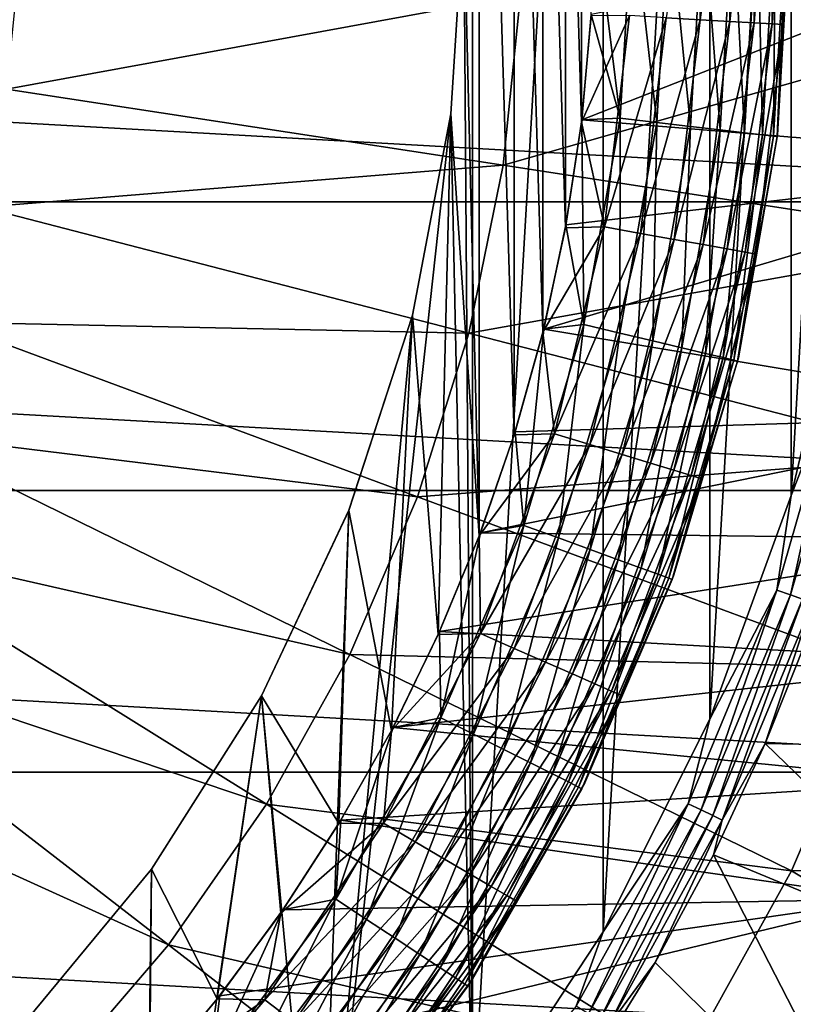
# Model space of a CAD drawing. Header units: metres. Extents: x -99 to 99, y -314 to 25.
# Tile 262 of 303: x 85.6 to 91.52, y -8.38 to -0.85. Entities that reach past the tile are written whole.
import ezdxf

# ---------------------------------------------------------------- set-up
doc = ezdxf.new("R2010")
doc.units = ezdxf.units.M
doc.layers.add('solid_K2442E1000C35', color=7, linetype='CONTINUOUS')

msp = doc.modelspace()

# ---------------------------------------------------------------- linework, layer by layer
at = {"layer": 'solid_K2442E1000C35'}
for points in [[(89.066048, 9.348589, 60.900002), (89.066078, -9.348551, 60.900002), (89, 0, 60.900002)], [(89.066048, 9.348589, 60.900002), (90.066063, 7.827118, 60.900002), (89.066078, -9.348551, 60.900002)], [(90.066063, 7.827118, 60.900002), (90.066086, -7.827075, 60.900002), (89.066078, -9.348551, 60.900002)], [(90.066063, 7.827118, 60.900002), (90.88266, 6.200073, 60.900002), (90.066086, -7.827075, 60.900002)], [(90.88266, 6.200073, 60.900002), (90.882675, -6.200024, 60.900002), (90.066086, -7.827075, 60.900002)], [(90.88266, 6.200073, 60.900002), (91.504898, 4.489399, 60.900002), (90.882675, -6.200024, 60.900002)], [(89, 0, 59.5), (89.118927, -4.797159, 59.5), (89.118927, 4.797156, 59.5)], [(89.386093, -4.024757, 59.5), (89.386093, 4.024755, 59.5), (89.118927, 4.797156, 59.5)], [(89.118927, -4.797159, 59.5), (89.386093, -4.024757, 59.5), (89.118927, 4.797156, 59.5)], [(91.504898, 4.489399, 60.900002), (91.504913, -4.489347, 60.900002), (90.882675, -6.200024, 60.900002)], [(91.504898, 4.489399, 60.900002), (91.924438, 2.718137, 60.900002), (91.504913, -4.489347, 60.900002)], [(89.606018, -3.237624, 59.5), (89.606018, 3.237622, 59.5), (89.386093, 4.024755, 59.5)], [(89.386093, -4.024757, 59.5), (89.606018, -3.237624, 59.5), (89.386093, 4.024755, 59.5)], [(89.777908, -2.43864, 59.5), (89.777916, 2.438637, 59.5), (89.606018, 3.237622, 59.5)], [(89.606018, -3.237624, 59.5), (89.777908, -2.43864, 59.5), (89.606018, 3.237622, 59.5)], [(91.924438, 2.718137, 60.900002), (91.924454, -2.718082, 60.900002), (91.504913, -4.489347, 60.900002)], [(89.777908, -2.43864, 59.5), (89.901138, -1.630735, 59.5), (89.777916, 2.438637, 59.5)], [(89.901138, -1.630735, 59.5), (89.901138, 1.630732, 59.5), (89.777916, 2.438637, 59.5)], [(89.901138, -1.630735, 59.5), (89.975258, -0.816864, 59.5), (89.901138, 1.630732, 59.5)], [(90.549721, -0.831341, 59.385708), (90.808815, -0.84667, 59.246876), (90.808815, 0.846686, 59.246876)], [(90.808815, -0.84667, 59.246876), (91.035858, -0.860104, 59.060036), (91.035858, 0.860122, 59.060036)], [(90.808815, 0.846686, 59.246876), (90.808815, -0.84667, 59.246876), (91.035858, 0.860122, 59.060036)], [(91.035858, -0.860104, 59.060036), (91.222107, -0.871123, 58.832375), (91.222107, 0.871143, 58.832375)], [(91.035858, 0.860122, 59.060036), (91.035858, -0.860104, 59.060036), (91.222107, 0.871143, 58.832375)], [(91.222107, -0.871123, 58.832375), (91.36039, -0.879306, 58.572662), (91.36039, 0.879326, 58.572662)], [(91.222107, 0.871143, 58.832375), (91.222107, -0.871123, 58.832375), (91.36039, 0.879326, 58.572662)], [(91.36039, -0.879306, 58.572662), (91.445381, -0.884335, 58.290897), (91.445381, 0.884354, 58.290897)], [(91.36039, 0.879326, 58.572662), (91.36039, -0.879306, 58.572662), (91.445381, 0.884354, 58.290897)], [(91.445381, 0.884354, 58.290897), (91.445381, -0.884335, 58.290897), (91.5, 0, 58)], [(96.374207, -2.239605, -4), (56.625797, -2.239605, -4), (56.5, 0, -4)], [(96.5, 0, -4), (96.374207, -2.239605, -4), (56.5, 0, -4)], [(88.90139, -1.566929, 59.5), (89.118927, -4.797159, 59.5), (89, 0, 59.5)], [(88.901428, -1.566701, 60.900002), (88.90139, -1.566929, 59.5), (89, 0, 59.5)], [(88.901428, -1.566701, 60.900002), (89, 0, 59.5), (89, 0, 60.900002)], [(89.066078, -9.348551, 60.900002), (88.901428, -1.566701, 60.900002), (89, 0, 60.900002)], [(94, 0), (89.975952, -0.805678), (89.903366, -1.612463)], [(93.892044, -1.940925), (94, 0), (89.903366, -1.612463)], [(90.197655, -1.601026, 0.028478), (89.975952, -0.805678), (90, 0)], [(90.290901, 0, 0.028478), (90.197655, -1.601026, 0.028478), (90, 0)], [(91.400024, -1.72894, 58), (91.398575, -1.741394, 1.5), (91.5, 0, 1.5)], [(91.471176, 0, 1.207365), (91.5, 0, 1.5), (91.398575, -1.741394, 1.5)], [(91.400024, -1.72894, 58), (91.5, 0, 1.5), (91.5, 0, 58)], [(91.445381, -0.884335, 58.290897), (91.400024, -1.72894, 58), (91.5, 0, 58)], [(90.477509, -1.633737, 0.113618), (90.197655, -1.601026, 0.028478), (90.290901, 0, 0.028478)], [(90.572662, 0, 0.113618), (90.477509, -1.633737, 0.113618), (90.290901, 0, 0.028478)], [(90.735466, -1.663887, 0.252141), (90.477509, -1.633737, 0.113618), (90.572662, 0, 0.113618)], [(90.832375, 0, 0.252141), (90.735466, -1.663887, 0.252141), (90.572662, 0, 0.113618)], [(90.961586, -1.690317, 0.438715), (90.735466, -1.663887, 0.252141), (90.832375, 0, 0.252141)], [(91.060036, 0, 0.438715), (90.961586, -1.690317, 0.438715), (90.832375, 0, 0.252141)], [(91.147163, -1.712008, 0.666155), (90.961586, -1.690317, 0.438715), (91.060036, 0, 0.438715)], [(91.24688, 0, 0.666155), (91.147163, -1.712008, 0.666155), (91.060036, 0, 0.438715)], [(91.285057, -1.728125, 0.925703), (91.147163, -1.712008, 0.666155), (91.24688, 0, 0.666155)], [(91.385704, 0, 0.925703), (91.285057, -1.728125, 0.925703), (91.24688, 0, 0.666155)], [(91.369949, -1.738048, 1.207365), (91.285057, -1.728125, 0.925703), (91.385704, 0, 0.925703)], [(91.471176, 0, 1.207365), (91.398575, -1.741394, 1.5), (91.369949, -1.738048, 1.207365)], [(91.471176, 0, 1.207365), (91.369949, -1.738048, 1.207365), (91.385704, 0, 0.925703)], [(89.435059, -0.655992, 108.093414), (85.595062, -0.461249, 108.963676), (85.501732, -1.379015, 108.963676)], [(89.302322, -1.961244, 108.093414), (89.435059, -0.655992, 108.093414), (85.501732, -1.379015, 108.963676)], [(93.194641, -0.846656, 106.922951), (89.435059, -0.655992, 108.093414), (89.302322, -1.961244, 108.093414)], [(90.268555, -0.814705, 59.47118), (89.975258, -0.816864, 59.5), (89.901138, -1.630735, 59.5)], [(90.076393, -2.432754, 59.47118), (90.268555, -0.814705, 59.47118), (89.901138, -1.630735, 59.5)], [(90.197655, -1.601026, 0.028478), (89.903366, -1.612463), (89.975952, -0.805678)], [(90.549721, -0.831341, 59.385708), (90.268555, -0.814705, 59.47118), (90.076393, -2.432754, 59.47118)], [(93.023331, -2.531281, 106.922951), (93.194641, -0.846656, 106.922951), (89.302322, -1.961244, 108.093414)], [(90.549721, -0.831341, 59.385708), (90.076393, -2.432754, 59.47118), (90.353638, -2.482432, 59.385708)], [(90.549721, -0.831341, 59.385708), (90.353638, -2.482432, 59.385708), (90.808815, -0.84667, 59.246876)], [(90.353638, -2.482432, 59.385708), (90.609123, -2.52821, 59.246876), (90.808815, -0.84667, 59.246876)], [(90.808815, -0.84667, 59.246876), (90.609123, -2.52821, 59.246876), (91.035858, -0.860104, 59.060036)], [(90.609123, -2.52821, 59.246876), (90.832993, -2.568325, 59.060036), (91.035858, -0.860104, 59.060036)], [(91.035858, -0.860104, 59.060036), (90.832993, -2.568325, 59.060036), (91.222107, -0.871123, 58.832375)], [(90.832993, -2.568325, 59.060036), (91.016647, -2.601232, 58.832375), (91.222107, -0.871123, 58.832375)], [(91.222107, -0.871123, 58.832375), (91.016647, -2.601232, 58.832375), (91.36039, -0.879306, 58.572662)], [(91.016647, -2.601232, 58.832375), (91.152992, -2.625665, 58.572662), (91.36039, -0.879306, 58.572662)], [(91.36039, -0.879306, 58.572662), (91.152992, -2.625665, 58.572662), (91.445381, -0.884335, 58.290897)], [(91.152992, -2.625665, 58.572662), (91.236801, -2.640683, 58.290897), (91.445381, -0.884335, 58.290897)], [(91.445381, -0.884335, 58.290897), (91.236801, -2.640683, 58.290897), (91.400024, -1.72894, 58)], [(89.302322, -1.961244, 108.093414), (85.501732, -1.379015, 108.963676), (85.31604, -2.28263, 108.963676)], [(87.896057, -10.743906, 60.900002), (88.607277, -3.108675, 60.900002), (88.901428, -1.566701, 60.900002)], [(89.066078, -9.348551, 60.900002), (87.896057, -10.743906, 60.900002), (88.901428, -1.566701, 60.900002)], [(88.901428, -1.566701, 60.900002), (88.607277, -3.108675, 60.900002), (88.90139, -1.566929, 59.5)], [(88.607277, -3.108675, 60.900002), (88.607368, -3.108344, 59.5), (88.90139, -1.566929, 59.5)], [(88.90139, -1.566929, 59.5), (88.607368, -3.108344, 59.5), (88.805504, -5.551982, 59.5)], [(88.90139, -1.566929, 59.5), (88.805504, -5.551982, 59.5), (89.118927, -4.797159, 59.5)], [(90.076393, -2.432754, 59.47118), (89.901138, -1.630735, 59.5), (89.777908, -2.43864, 59.5)], [(89.919167, -3.180401, 0.028478), (89.781952, -2.416567), (89.903366, -1.612463)], [(93.892044, -1.940925), (89.903366, -1.612463), (89.781952, -2.416567)], [(90.197655, -1.601026, 0.028478), (89.919167, -3.180401, 0.028478), (89.903366, -1.612463)], [(90.193336, -3.24538, 0.113618), (89.919167, -3.180401, 0.028478), (90.197655, -1.601026, 0.028478)], [(90.477509, -1.633737, 0.113618), (90.193336, -3.24538, 0.113618), (90.197655, -1.601026, 0.028478)], [(90.446045, -3.305273, 0.252141), (90.193336, -3.24538, 0.113618), (90.477509, -1.633737, 0.113618)], [(90.735466, -1.663887, 0.252141), (90.446045, -3.305273, 0.252141), (90.477509, -1.633737, 0.113618)], [(90.667564, -3.357775, 0.438715), (90.446045, -3.305273, 0.252141), (90.735466, -1.663887, 0.252141)], [(90.961586, -1.690317, 0.438715), (90.667564, -3.357775, 0.438715), (90.735466, -1.663887, 0.252141)], [(90.849373, -3.400864, 0.666155), (90.667564, -3.357775, 0.438715), (90.961586, -1.690317, 0.438715)], [(91.147163, -1.712008, 0.666155), (90.849373, -3.400864, 0.666155), (90.961586, -1.690317, 0.438715)], [(90.984459, -3.43288, 0.925703), (90.849373, -3.400864, 0.666155), (91.147163, -1.712008, 0.666155)], [(91.285057, -1.728125, 0.925703), (90.984459, -3.43288, 0.925703), (91.147163, -1.712008, 0.666155)], [(91.067627, -3.452591, 1.207365), (90.984459, -3.43288, 0.925703), (91.285057, -1.728125, 0.925703)], [(91.369949, -1.738048, 1.207365), (91.067627, -3.452591, 1.207365), (91.285057, -1.728125, 0.925703)], [(91.400024, -1.72894, 58), (91.101433, -3.434833, 58), (91.398575, -1.741394, 1.5)], [(91.236801, -2.640683, 58.290897), (91.101433, -3.434833, 58), (91.400024, -1.72894, 58)], [(91.369949, -1.738048, 1.207365), (91.095673, -3.459237, 1.5), (91.067627, -3.452591, 1.207365)], [(91.369949, -1.738048, 1.207365), (91.398575, -1.741394, 1.5), (91.095673, -3.459237, 1.5)], [(91.101433, -3.434833, 58), (91.095673, -3.459237, 1.5), (91.398575, -1.741394, 1.5)], [(93.892044, -1.940925), (89.781952, -2.416567), (89.611809, -3.214086)], [(93.566223, -3.872184), (93.892044, -1.940925), (89.611809, -3.214086)], [(89.038223, -3.246371, 108.093414), (89.302322, -1.961244, 108.093414), (85.31604, -2.28263, 108.963676)], [(93.023331, -2.531281, 106.922951), (89.302322, -1.961244, 108.093414), (89.038223, -3.246371, 108.093414)], [(95.998642, -4.450076, -4), (57.001354, -4.450076, -4), (56.625797, -2.239605, -4)], [(96.374207, -2.239605, -4), (95.998642, -4.450076, -4), (56.625797, -2.239605, -4)], [(89.038223, -3.246371, 108.093414), (85.31604, -2.28263, 108.963676), (85.039871, -3.162822, 108.963676)], [(90.076393, -2.432754, 59.47118), (89.777908, -2.43864, 59.5), (89.606018, -3.237624, 59.5)], [(89.694763, -4.016851, 59.47118), (90.076393, -2.432754, 59.47118), (89.606018, -3.237624, 59.5)], [(89.919167, -3.180401, 0.028478), (89.611809, -3.214086), (89.781952, -2.416567)], [(90.353638, -2.482432, 59.385708), (90.076393, -2.432754, 59.47118), (89.694763, -4.016851, 59.47118)], [(90.353638, -2.482432, 59.385708), (89.694763, -4.016851, 59.47118), (89.964211, -4.098878, 59.385708)], [(90.353638, -2.482432, 59.385708), (89.964211, -4.098878, 59.385708), (90.609123, -2.52821, 59.246876)], [(92.682465, -4.189931, 106.922951), (93.023331, -2.531281, 106.922951), (89.038223, -3.246371, 108.093414)], [(89.964211, -4.098878, 59.385708), (90.212509, -4.174466, 59.246876), (90.609123, -2.52821, 59.246876)], [(90.609123, -2.52821, 59.246876), (90.212509, -4.174466, 59.246876), (90.832993, -2.568325, 59.060036)], [(90.212509, -4.174466, 59.246876), (90.430092, -4.240702, 59.060036), (90.832993, -2.568325, 59.060036)], [(90.832993, -2.568325, 59.060036), (90.430092, -4.240702, 59.060036), (91.016647, -2.601232, 58.832375)], [(90.430092, -4.240702, 59.060036), (90.608582, -4.295037, 58.832375), (91.016647, -2.601232, 58.832375)], [(91.016647, -2.601232, 58.832375), (90.608582, -4.295037, 58.832375), (91.152992, -2.625665, 58.572662)], [(90.608582, -4.295037, 58.832375), (90.741096, -4.33538, 58.572662), (91.152992, -2.625665, 58.572662)], [(91.152992, -2.625665, 58.572662), (90.741096, -4.33538, 58.572662), (91.236801, -2.640683, 58.290897)], [(90.741096, -4.33538, 58.572662), (90.822548, -4.360176, 58.290897), (91.236801, -2.640683, 58.290897)], [(91.236801, -2.640683, 58.290897), (90.822548, -4.360176, 58.290897), (91.101433, -3.434833, 58)], [(91.884346, -3.511377, 60.914093), (91.504913, -4.489347, 60.900002), (91.924454, -2.718082, 60.900002)], [(88.645462, -4.498186, 108.093414), (85.039871, -3.162822, 108.963676), (84.676079, -4.01056, 108.963676)], [(88.645462, -4.498186, 108.093414), (89.038223, -3.246371, 108.093414), (85.039871, -3.162822, 108.963676)], [(87.896057, -10.743906, 60.900002), (88.122185, -4.601607, 60.900002), (88.607277, -3.108675, 60.900002)], [(88.607368, -3.108344, 59.5), (88.122032, -4.601954, 59.5), (88.446999, -6.286434, 59.5)], [(88.122185, -4.601607, 60.900002), (88.122032, -4.601954, 59.5), (88.607368, -3.108344, 59.5)], [(88.607277, -3.108675, 60.900002), (88.122185, -4.601607, 60.900002), (88.607368, -3.108344, 59.5)], [(88.607368, -3.108344, 59.5), (88.446999, -6.286434, 59.5), (88.805504, -5.551982, 59.5)], [(89.694763, -4.016851, 59.47118), (89.606018, -3.237624, 59.5), (89.386093, -4.024757, 59.5)], [(89.459206, -4.716766, 0.028478), (89.393433, -4.001132), (89.611809, -3.214086)], [(93.566223, -3.872184), (89.611809, -3.214086), (89.393433, -4.001132)], [(89.919167, -3.180401, 0.028478), (89.459206, -4.716766, 0.028478), (89.611809, -3.214086)], [(89.723976, -4.813135, 0.113618), (89.459206, -4.716766, 0.028478), (89.919167, -3.180401, 0.028478)], [(90.193336, -3.24538, 0.113618), (89.723976, -4.813135, 0.113618), (89.919167, -3.180401, 0.028478)], [(92.682465, -4.189931, 106.922951), (89.038223, -3.246371, 108.093414), (88.645462, -4.498186, 108.093414)], [(89.968025, -4.901961, 0.252141), (89.723976, -4.813135, 0.113618), (90.193336, -3.24538, 0.113618)], [(90.446045, -3.305273, 0.252141), (89.968025, -4.901961, 0.252141), (90.193336, -3.24538, 0.113618)], [(90.181961, -4.979825, 0.438715), (89.968025, -4.901961, 0.252141), (90.446045, -3.305273, 0.252141)], [(90.667564, -3.357775, 0.438715), (90.181961, -4.979825, 0.438715), (90.446045, -3.305273, 0.252141)], [(90.357529, -5.043729, 0.666155), (90.181961, -4.979825, 0.438715), (90.667564, -3.357775, 0.438715)], [(90.849373, -3.400864, 0.666155), (90.357529, -5.043729, 0.666155), (90.667564, -3.357775, 0.438715)], [(90.487991, -5.091211, 0.925703), (90.357529, -5.043729, 0.666155), (90.849373, -3.400864, 0.666155)], [(90.984459, -3.43288, 0.925703), (90.487991, -5.091211, 0.925703), (90.849373, -3.400864, 0.666155)], [(90.568306, -5.120444, 1.207365), (90.487991, -5.091211, 0.925703), (90.984459, -3.43288, 0.925703)], [(91.067627, -3.452591, 1.207365), (90.568306, -5.120444, 1.207365), (90.984459, -3.43288, 0.925703)], [(91.067627, -3.452591, 1.207365), (90.59539, -5.130301, 1.5), (90.568306, -5.120444, 1.207365)], [(91.067627, -3.452591, 1.207365), (91.095673, -3.459237, 1.5), (90.59539, -5.130301, 1.5)], [(90.608208, -5.09494, 58), (90.59539, -5.130301, 1.5), (91.095673, -3.459237, 1.5)], [(91.101433, -3.434833, 58), (90.608208, -5.09494, 58), (91.095673, -3.459237, 1.5)], [(90.822548, -4.360176, 58.290897), (90.608208, -5.09494, 58), (91.101433, -3.434833, 58)], [(91.884346, -3.511377, 60.914093), (91.394463, -5.211799, 60.914093), (91.504913, -4.489347, 60.900002)], [(91.49955, -5.248569, 60.955631), (91.394463, -5.211799, 60.914093), (91.884346, -3.511377, 60.914093)], [(91.992889, -3.536151, 60.955631), (91.49955, -5.248569, 60.955631), (91.884346, -3.511377, 60.914093)], [(91.592415, -5.281065, 61.022266), (91.49955, -5.248569, 60.955631), (91.992889, -3.536151, 60.955631)], [(93.566223, -3.872184), (89.393433, -4.001132), (89.127747, -4.773861)], [(93.32193, -4.824131), (93.566223, -3.872184), (89.127747, -4.773861)], [(88.128075, -5.703843, 108.093414), (84.676079, -4.01056, 108.963676), (84.228394, -4.817143, 108.963676)], [(88.128075, -5.703843, 108.093414), (88.645462, -4.498186, 108.093414), (84.676079, -4.01056, 108.963676)], [(89.694763, -4.016851, 59.47118), (89.386093, -4.024757, 59.5), (89.118927, -4.797159, 59.5)], [(89.128975, -5.544888, 59.47118), (89.694763, -4.016851, 59.47118), (89.118927, -4.797159, 59.5)], [(89.459206, -4.716766, 0.028478), (89.127747, -4.773861), (89.393433, -4.001132)], [(89.964211, -4.098878, 59.385708), (89.694763, -4.016851, 59.47118), (89.128975, -5.544888, 59.47118)], [(89.964211, -4.098878, 59.385708), (89.128975, -5.544888, 59.47118), (89.386871, -5.658119, 59.385708)], [(89.964211, -4.098878, 59.385708), (89.386871, -5.658119, 59.385708), (90.212509, -4.174466, 59.246876)], [(92.175552, -5.805587, 106.922951), (92.682465, -4.189931, 106.922951), (88.645462, -4.498186, 108.093414)], [(89.386871, -5.658119, 59.385708), (89.624527, -5.762461, 59.246876), (90.212509, -4.174466, 59.246876)], [(90.212509, -4.174466, 59.246876), (89.624527, -5.762461, 59.246876), (90.430092, -4.240702, 59.060036)], [(89.624527, -5.762461, 59.246876), (89.832779, -5.853895, 59.060036), (90.430092, -4.240702, 59.060036)], [(90.430092, -4.240702, 59.060036), (89.832779, -5.853895, 59.060036), (90.608582, -4.295037, 58.832375)], [(89.832779, -5.853895, 59.060036), (90.003609, -5.9289, 58.832375), (90.608582, -4.295037, 58.832375)], [(90.608582, -4.295037, 58.832375), (90.003609, -5.9289, 58.832375), (90.741096, -4.33538, 58.572662)], [(90.003609, -5.9289, 58.832375), (90.130447, -5.984589, 58.572662), (90.741096, -4.33538, 58.572662)], [(90.741096, -4.33538, 58.572662), (90.130447, -5.984589, 58.572662), (90.822548, -4.360176, 58.290897)], [(90.130447, -5.984589, 58.572662), (90.208405, -6.018816, 58.290897), (90.822548, -4.360176, 58.290897)], [(90.822548, -4.360176, 58.290897), (90.208405, -6.018816, 58.290897), (90.608208, -5.09494, 58)], [(95.37748, -6.606075, -4), (57.62252, -6.606075, -4), (57.001354, -4.450076, -4)], [(95.998642, -4.450076, -4), (95.37748, -6.606075, -4), (57.001354, -4.450076, -4)], [(92.175552, -5.805587, 106.922951), (88.645462, -4.498186, 108.093414), (88.128075, -5.703843, 108.093414)], [(91.394463, -5.211799, 60.914093), (90.882675, -6.200024, 60.900002), (91.504913, -4.489347, 60.900002)], [(88.122185, -4.601607, 60.900002), (87.453812, -6.021959, 60.900002), (88.122032, -4.601954, 59.5)], [(87.896057, -10.743906, 60.900002), (87.453812, -6.021959, 60.900002), (88.122185, -4.601607, 60.900002)], [(87.453812, -6.021959, 60.900002), (87.454086, -6.021438, 59.5), (88.122032, -4.601954, 59.5)], [(88.122032, -4.601954, 59.5), (87.454086, -6.021438, 59.5), (88.044708, -6.997828, 59.5)], [(88.122032, -4.601954, 59.5), (88.044708, -6.997828, 59.5), (88.446999, -6.286434, 59.5)], [(89.459206, -4.716766, 0.028478), (88.823997, -6.189345, 0.028478), (89.127747, -4.773861)], [(89.07579, -6.3158, 0.113618), (88.823997, -6.189345, 0.028478), (89.459206, -4.716766, 0.028478)], [(89.723976, -4.813135, 0.113618), (89.07579, -6.3158, 0.113618), (89.459206, -4.716766, 0.028478)], [(87.491364, -6.850972, 108.093414), (84.228394, -4.817143, 108.963676), (83.701401, -5.574296, 108.963676)], [(87.491364, -6.850972, 108.093414), (88.128075, -5.703843, 108.093414), (84.228394, -4.817143, 108.963676)], [(89.128975, -5.544888, 59.47118), (89.118927, -4.797159, 59.5), (88.805504, -5.551982, 59.5)], [(88.823997, -6.189345, 0.028478), (88.816002, -5.528646), (89.127747, -4.773861)], [(93.32193, -4.824131), (89.127747, -4.773861), (88.816002, -5.528646)], [(89.307877, -6.432358, 0.252141), (89.07579, -6.3158, 0.113618), (89.723976, -4.813135, 0.113618)], [(89.968025, -4.901961, 0.252141), (89.307877, -6.432358, 0.252141), (89.723976, -4.813135, 0.113618)], [(93.02433, -5.761608), (93.32193, -4.824131), (88.816002, -5.528646)], [(89.511322, -6.534532, 0.438715), (89.307877, -6.432358, 0.252141), (89.968025, -4.901961, 0.252141)], [(90.181961, -4.979825, 0.438715), (89.511322, -6.534532, 0.438715), (89.968025, -4.901961, 0.252141)], [(89.678291, -6.618386, 0.666155), (89.511322, -6.534532, 0.438715), (90.181961, -4.979825, 0.438715)], [(90.357529, -5.043729, 0.666155), (89.678291, -6.618386, 0.666155), (90.181961, -4.979825, 0.438715)], [(89.802353, -6.680693, 0.925703), (89.678291, -6.618386, 0.666155), (90.357529, -5.043729, 0.666155)], [(90.487991, -5.091211, 0.925703), (89.802353, -6.680693, 0.925703), (90.357529, -5.043729, 0.666155)], [(89.878731, -6.719052, 1.207365), (89.802353, -6.680693, 0.925703), (90.487991, -5.091211, 0.925703)], [(90.568306, -5.120444, 1.207365), (89.878731, -6.719052, 1.207365), (90.487991, -5.091211, 0.925703)], [(90.568306, -5.120444, 1.207365), (89.904488, -6.731987, 1.5), (89.878731, -6.719052, 1.207365)], [(90.568306, -5.120444, 1.207365), (90.59539, -5.130301, 1.5), (89.904488, -6.731987, 1.5)], [(90.608208, -5.09494, 58), (89.926926, -6.687133, 58), (90.59539, -5.130301, 1.5)], [(90.208405, -6.018816, 58.290897), (89.926926, -6.687133, 58), (90.608208, -5.09494, 58)], [(89.926926, -6.687133, 58), (89.904488, -6.731987, 1.5), (90.59539, -5.130301, 1.5)], [(91.394463, -5.211799, 60.914093), (90.717278, -6.846679, 60.914093), (90.882675, -6.200024, 60.900002)], [(90.817581, -6.894984, 60.955631), (90.717278, -6.846679, 60.914093), (91.394463, -5.211799, 60.914093)], [(91.49955, -5.248569, 60.955631), (90.817581, -6.894984, 60.955631), (91.394463, -5.211799, 60.914093)], [(90.906227, -6.937673, 61.022266), (90.817581, -6.894984, 60.955631), (91.49955, -5.248569, 60.955631)], [(91.592415, -5.281065, 61.022266), (90.906227, -6.937673, 61.022266), (91.49955, -5.248569, 60.955631)], [(90.978203, -6.972333, 61.110237), (90.906227, -6.937673, 61.022266), (91.592415, -5.281065, 61.022266)], [(91.667816, -5.307449, 61.110237), (90.978203, -6.972333, 61.110237), (91.592415, -5.281065, 61.022266)], [(91.667816, -5.307449, 61.110237), (91.307411, -6.387298, 61.214134), (90.978203, -6.972333, 61.110237)], [(91.667816, -5.307449, 61.110237), (91.653748, -5.515514, 61.214134), (91.307411, -6.387298, 61.214134)], [(86.741875, -7.9278, 108.093414), (83.701401, -5.574296, 108.963676), (83.10051, -6.27425, 108.963676)], [(86.741875, -7.9278, 108.093414), (87.491364, -6.850972, 108.093414), (83.701401, -5.574296, 108.963676)], [(88.386932, -6.995538, 59.47118), (89.128975, -5.544888, 59.47118), (88.446999, -6.286434, 59.5)], [(89.386871, -5.658119, 59.385708), (89.128975, -5.544888, 59.47118), (88.386932, -6.995538, 59.47118)], [(89.128975, -5.544888, 59.47118), (88.805504, -5.551982, 59.5), (88.446999, -6.286434, 59.5)], [(88.823997, -6.189345, 0.028478), (88.459534, -6.262556), (88.816002, -5.528646)], [(93.02433, -5.761608), (88.816002, -5.528646), (88.459534, -6.262556)], [(93.880341, -6.436971, 67.748955), (91.307411, -6.387298, 61.214134), (91.653748, -5.515514, 61.214134)], [(91.507782, -7.36167, 106.922951), (88.128075, -5.703843, 108.093414), (87.491364, -6.850972, 108.093414)], [(91.507782, -7.36167, 106.922951), (92.175552, -5.805587, 106.922951), (88.128075, -5.703843, 108.093414)], [(89.386871, -5.658119, 59.385708), (88.386932, -6.995538, 59.47118), (88.629684, -7.138393, 59.385708)], [(89.386871, -5.658119, 59.385708), (88.629684, -7.138393, 59.385708), (89.624527, -5.762461, 59.246876)], [(92.674606, -6.680709), (93.02433, -5.761608), (88.459534, -6.262556)], [(88.629684, -7.138393, 59.385708), (88.853371, -7.270033, 59.246876), (89.624527, -5.762461, 59.246876)], [(89.624527, -5.762461, 59.246876), (88.853371, -7.270033, 59.246876), (89.832779, -5.853895, 59.060036)], [(88.853371, -7.270033, 59.246876), (89.049385, -7.385388, 59.060036), (89.832779, -5.853895, 59.060036)], [(89.832779, -5.853895, 59.060036), (89.049385, -7.385388, 59.060036), (90.003609, -5.9289, 58.832375)], [(95.515289, -7.322868, 105.459549), (92.175552, -5.805587, 106.922951), (91.507782, -7.36167, 106.922951)], [(89.049385, -7.385388, 59.060036), (89.210182, -7.480016, 58.832375), (90.003609, -5.9289, 58.832375)], [(90.003609, -5.9289, 58.832375), (89.210182, -7.480016, 58.832375), (90.130447, -5.984589, 58.572662)], [(86.571716, -11.994258, 60.900002), (86.612694, -7.347335, 60.900002), (87.453812, -6.021959, 60.900002)], [(87.896057, -10.743906, 60.900002), (86.571716, -11.994258, 60.900002), (87.453812, -6.021959, 60.900002)], [(87.454086, -6.021438, 59.5), (86.612473, -7.347654, 59.5), (87.114861, -8.341143, 59.5)], [(86.612694, -7.347335, 60.900002), (86.612473, -7.347654, 59.5), (87.454086, -6.021438, 59.5)], [(87.453812, -6.021959, 60.900002), (86.612694, -7.347335, 60.900002), (87.454086, -6.021438, 59.5)], [(87.454086, -6.021438, 59.5), (87.114861, -8.341143, 59.5), (87.600121, -7.683568, 59.5)], [(87.454086, -6.021438, 59.5), (87.600121, -7.683568, 59.5), (88.044708, -6.997828, 59.5)], [(89.210182, -7.480016, 58.832375), (89.329567, -7.550274, 58.572662), (90.130447, -5.984589, 58.572662)], [(90.130447, -5.984589, 58.572662), (89.329567, -7.550274, 58.572662), (90.208405, -6.018816, 58.290897)], [(89.329567, -7.550274, 58.572662), (89.402939, -7.593457, 58.290897), (90.208405, -6.018816, 58.290897)], [(90.208405, -6.018816, 58.290897), (89.402939, -7.593457, 58.290897), (89.926926, -6.687133, 58)], [(88.823997, -6.189345, 0.028478), (88.022133, -7.578225, 0.028478), (88.459534, -6.262556)], [(88.257538, -7.733056, 0.113618), (88.022133, -7.578225, 0.028478), (88.823997, -6.189345, 0.028478)], [(89.07579, -6.3158, 0.113618), (88.257538, -7.733056, 0.113618), (88.823997, -6.189345, 0.028478)], [(90.717278, -6.846679, 60.914093), (90.066086, -7.827075, 60.900002), (90.882675, -6.200024, 60.900002)], [(85.887283, -8.923278, 108.093414), (83.10051, -6.27425, 108.963676), (82.431885, -6.909821, 108.963676)], [(85.887283, -8.923278, 108.093414), (86.741875, -7.9278, 108.093414), (83.10051, -6.27425, 108.963676)], [(88.022133, -7.578225, 0.028478), (88.059532, -6.973317), (88.459534, -6.262556)], [(88.386932, -6.995538, 59.47118), (88.446999, -6.286434, 59.5), (88.044708, -6.997828, 59.5)], [(92.674606, -6.680709), (88.459534, -6.262556), (88.059532, -6.973317)], [(88.474525, -7.875769, 0.252141), (88.257538, -7.733056, 0.113618), (89.07579, -6.3158, 0.113618)], [(89.307877, -6.432358, 0.252141), (88.474525, -7.875769, 0.252141), (89.07579, -6.3158, 0.113618)], [(93.139946, -8.162285, 67.748955), (90.910965, -7.237469, 61.214134), (91.307411, -6.387298, 61.214134)], [(90.978203, -6.972333, 61.110237), (91.307411, -6.387298, 61.214134), (90.910965, -7.237469, 61.214134)], [(93.880341, -6.436971, 67.748955), (93.139946, -8.162285, 67.748955), (91.307411, -6.387298, 61.214134)], [(88.664734, -8.00087, 0.438715), (88.474525, -7.875769, 0.252141), (89.307877, -6.432358, 0.252141)], [(89.511322, -6.534532, 0.438715), (88.664734, -8.00087, 0.438715), (89.307877, -6.432358, 0.252141)], [(88.820839, -8.103541, 0.666155), (88.664734, -8.00087, 0.438715), (89.511322, -6.534532, 0.438715)], [(89.678291, -6.618386, 0.666155), (88.820839, -8.103541, 0.666155), (89.511322, -6.534532, 0.438715)], [(94.519592, -8.677193, -4), (58.480408, -8.677193, -4), (57.62252, -6.606075, -4)], [(95.37748, -6.606075, -4), (94.519592, -8.677193, -4), (57.62252, -6.606075, -4)], [(88.936829, -8.17983, 0.925703), (88.820839, -8.103541, 0.666155), (89.678291, -6.618386, 0.666155)], [(89.802353, -6.680693, 0.925703), (88.936829, -8.17983, 0.925703), (89.678291, -6.618386, 0.666155)], [(92.274162, -7.577988), (92.674606, -6.680709), (88.059532, -6.973317)], [(89.00824, -8.226797, 1.207365), (88.936829, -8.17983, 0.925703), (89.802353, -6.680693, 0.925703)], [(89.878731, -6.719052, 1.207365), (89.00824, -8.226797, 1.207365), (89.802353, -6.680693, 0.925703)], [(89.926926, -6.687133, 58), (89.066658, -8.190187, 58), (89.904488, -6.731987, 1.5)], [(89.402939, -7.593457, 58.290897), (89.066658, -8.190187, 58), (89.926926, -6.687133, 58)], [(89.878731, -6.719052, 1.207365), (89.032318, -8.242635, 1.5), (89.00824, -8.226797, 1.207365)], [(89.878731, -6.719052, 1.207365), (89.904488, -6.731987, 1.5), (89.032318, -8.242635, 1.5)], [(89.066658, -8.190187, 58), (89.032318, -8.242635, 1.5), (89.904488, -6.731987, 1.5)], [(90.68602, -8.842212, 106.922951), (87.491364, -6.850972, 108.093414), (86.741875, -7.9278, 108.093414)], [(90.68602, -8.842212, 106.922951), (91.507782, -7.36167, 106.922951), (87.491364, -6.850972, 108.093414)], [(90.717278, -6.846679, 60.914093), (89.861298, -8.395458, 60.914093), (90.066086, -7.827075, 60.900002)], [(89.955566, -8.454691, 60.955631), (89.861298, -8.395458, 60.914093), (90.717278, -6.846679, 60.914093)], [(90.817581, -6.894984, 60.955631), (89.955566, -8.454691, 60.955631), (90.717278, -6.846679, 60.914093)], [(84.936363, -9.827191, 108.093414), (85.887283, -8.923278, 108.093414), (82.431885, -6.909821, 108.963676)], [(90.038872, -8.507036, 61.022266), (89.955566, -8.454691, 60.955631), (90.817581, -6.894984, 60.955631)], [(90.906227, -6.937673, 61.022266), (90.038872, -8.507036, 61.022266), (90.817581, -6.894984, 60.955631)], [(87.478996, -8.348556, 59.47118), (88.386932, -6.995538, 59.47118), (87.600121, -7.683568, 59.5)], [(88.629684, -7.138393, 59.385708), (88.386932, -6.995538, 59.47118), (87.478996, -8.348556, 59.47118)], [(88.386932, -6.995538, 59.47118), (88.044708, -6.997828, 59.5), (87.600121, -7.683568, 59.5)], [(88.022133, -7.578225, 0.028478), (87.617256, -7.658755), (88.059532, -6.973317)], [(92.274162, -7.577988), (88.059532, -6.973317), (87.617256, -7.658755)], [(90.106514, -8.549537, 61.110237), (90.038872, -8.507036, 61.022266), (90.906227, -6.937673, 61.022266)], [(90.978203, -6.972333, 61.110237), (90.106514, -8.549537, 61.110237), (90.906227, -6.937673, 61.022266)], [(90.978203, -6.972333, 61.110237), (90.465767, -8.063151, 61.214134), (90.106514, -8.549537, 61.110237)], [(90.978203, -6.972333, 61.110237), (90.910965, -7.237469, 61.214134), (90.465767, -8.063151, 61.214134)], [(88.629684, -7.138393, 59.385708), (87.478996, -8.348556, 59.47118), (87.703201, -8.519042, 59.385708)], [(88.629684, -7.138393, 59.385708), (87.703201, -8.519042, 59.385708), (88.853371, -7.270033, 59.246876)], [(87.703201, -8.519042, 59.385708), (87.909805, -8.676143, 59.246876), (88.853371, -7.270033, 59.246876)], [(88.853371, -7.270033, 59.246876), (87.909805, -8.676143, 59.246876), (89.049385, -7.385388, 59.060036)], [(92.228813, -9.803843, 67.748955), (90.465767, -8.063151, 61.214134), (90.910965, -7.237469, 61.214134)], [(93.139946, -8.162285, 67.748955), (92.228813, -9.803843, 67.748955), (90.910965, -7.237469, 61.214134)], [(86.612694, -7.347335, 60.900002), (85.612099, -8.556839, 60.900002), (86.612473, -7.347654, 59.5)], [(86.571716, -11.994258, 60.900002), (85.612099, -8.556839, 60.900002), (86.612694, -7.347335, 60.900002)], [(85.612099, -8.556839, 60.900002), (85.612389, -8.556534, 59.5), (86.612473, -7.347654, 59.5)], [(86.612473, -7.347654, 59.5), (85.612389, -8.556534, 59.5), (86.590698, -8.968143, 59.5)], [(86.612473, -7.347654, 59.5), (86.590698, -8.968143, 59.5), (87.114861, -8.341143, 59.5)], [(94.652443, -9.257127, 105.459549), (91.507782, -7.36167, 106.922951), (90.68602, -8.842212, 106.922951)], [(94.652443, -9.257127, 105.459549), (95.515289, -7.322868, 105.459549), (91.507782, -7.36167, 106.922951)], [(87.909805, -8.676143, 59.246876), (88.090851, -8.813808, 59.060036), (89.049385, -7.385388, 59.060036)], [(89.049385, -7.385388, 59.060036), (88.090851, -8.813808, 59.060036), (89.210182, -7.480016, 58.832375)], [(88.090851, -8.813808, 59.060036), (88.239365, -8.92674, 58.832375), (89.210182, -7.480016, 58.832375)], [(89.210182, -7.480016, 58.832375), (88.239365, -8.92674, 58.832375), (89.329567, -7.550274, 58.572662)], [(92.274162, -7.577988), (87.134125, -8.316573), (86.611931, -8.944202)], [(91.326279, -9.296845), (92.274162, -7.577988), (86.611931, -8.944202)], [(88.022133, -7.578225, 0.028478), (87.064445, -8.864621, 0.028478), (87.617256, -7.658755)], [(87.280289, -9.045734, 0.113618), (87.064445, -8.864621, 0.028478), (88.022133, -7.578225, 0.028478)], [(92.274162, -7.577988), (87.617256, -7.658755), (87.134125, -8.316573)], [(88.257538, -7.733056, 0.113618), (87.280289, -9.045734, 0.113618), (88.022133, -7.578225, 0.028478)], [(88.239365, -8.92674, 58.832375), (88.349632, -9.010586, 58.572662), (89.329567, -7.550274, 58.572662)], [(89.329567, -7.550274, 58.572662), (88.349632, -9.010586, 58.572662), (89.402939, -7.593457, 58.290897)], [(88.349632, -9.010586, 58.572662), (88.417404, -9.06212, 58.290897), (89.402939, -7.593457, 58.290897)], [(89.402939, -7.593457, 58.290897), (88.417404, -9.06212, 58.290897), (89.066658, -8.190187, 58)], [(91.866982, -9.246005, -0.037981), (92.274162, -7.577988), (91.326279, -9.296845)], [(87.064445, -8.864621, 0.028478), (87.134125, -8.316573), (87.617256, -7.658755)], [(87.478996, -8.348556, 59.47118), (87.600121, -7.683568, 59.5), (87.114861, -8.341143, 59.5)], [(87.47924, -9.212673, 0.252141), (87.280289, -9.045734, 0.113618), (88.257538, -7.733056, 0.113618)], [(88.474525, -7.875769, 0.252141), (87.47924, -9.212673, 0.252141), (88.257538, -7.733056, 0.113618)], [(89.861298, -8.395458, 60.914093), (89.066078, -9.348551, 60.900002), (90.066086, -7.827075, 60.900002)], [(87.653633, -9.359011, 0.438715), (87.47924, -9.212673, 0.252141), (88.474525, -7.875769, 0.252141)], [(88.664734, -8.00087, 0.438715), (87.653633, -9.359011, 0.438715), (88.474525, -7.875769, 0.252141)], [(89.718681, -10.232021, 106.922951), (86.741875, -7.9278, 108.093414), (85.887283, -8.923278, 108.093414)], [(89.718681, -10.232021, 106.922951), (90.68602, -8.842212, 106.922951), (86.741875, -7.9278, 108.093414)], [(87.796761, -9.47911, 0.666155), (87.653633, -9.359011, 0.438715), (88.664734, -8.00087, 0.438715)], [(88.820839, -8.103541, 0.666155), (87.796761, -9.47911, 0.666155), (88.664734, -8.00087, 0.438715)], [(87.903114, -9.568348, 0.925703), (87.796761, -9.47911, 0.666155), (88.820839, -8.103541, 0.666155)], [(88.936829, -8.17983, 0.925703), (87.903114, -9.568348, 0.925703), (88.820839, -8.103541, 0.666155)], [(92.228813, -9.803843, 67.748955), (89.973305, -8.861551, 61.214134), (90.465767, -8.063151, 61.214134)], [(90.106514, -8.549537, 61.110237), (90.465767, -8.063151, 61.214134), (89.973305, -8.861551, 61.214134)], [(87.96859, -9.623287, 1.207365), (87.903114, -9.568348, 0.925703), (88.936829, -8.17983, 0.925703)], [(89.00824, -8.226797, 1.207365), (87.96859, -9.623287, 1.207365), (88.936829, -8.17983, 0.925703)], [(89.066658, -8.190187, 58), (88.038879, -9.584065, 58), (89.032318, -8.242635, 1.5)], [(88.417404, -9.06212, 58.290897), (88.038879, -9.584065, 58), (89.066658, -8.190187, 58)], [(89.00824, -8.226797, 1.207365), (87.990669, -9.641814, 1.5), (87.96859, -9.623287, 1.207365)], [(89.00824, -8.226797, 1.207365), (89.032318, -8.242635, 1.5), (87.990669, -9.641814, 1.5)], [(88.038879, -9.584065, 58), (87.990669, -9.641814, 1.5), (89.032318, -8.242635, 1.5)], [(86.417831, -9.585058, 59.47118), (87.478996, -8.348556, 59.47118), (86.590698, -8.968143, 59.5)], [(87.703201, -8.519042, 59.385708), (87.478996, -8.348556, 59.47118), (86.417831, -9.585058, 59.47118)], [(87.478996, -8.348556, 59.47118), (87.114861, -8.341143, 59.5), (86.590698, -8.968143, 59.5)], [(87.064445, -8.864621, 0.028478), (86.611931, -8.944202), (87.134125, -8.316573)]]:
    msp.add_3dface(points, dxfattribs=at)

doc.saveas('drawing.dxf')
